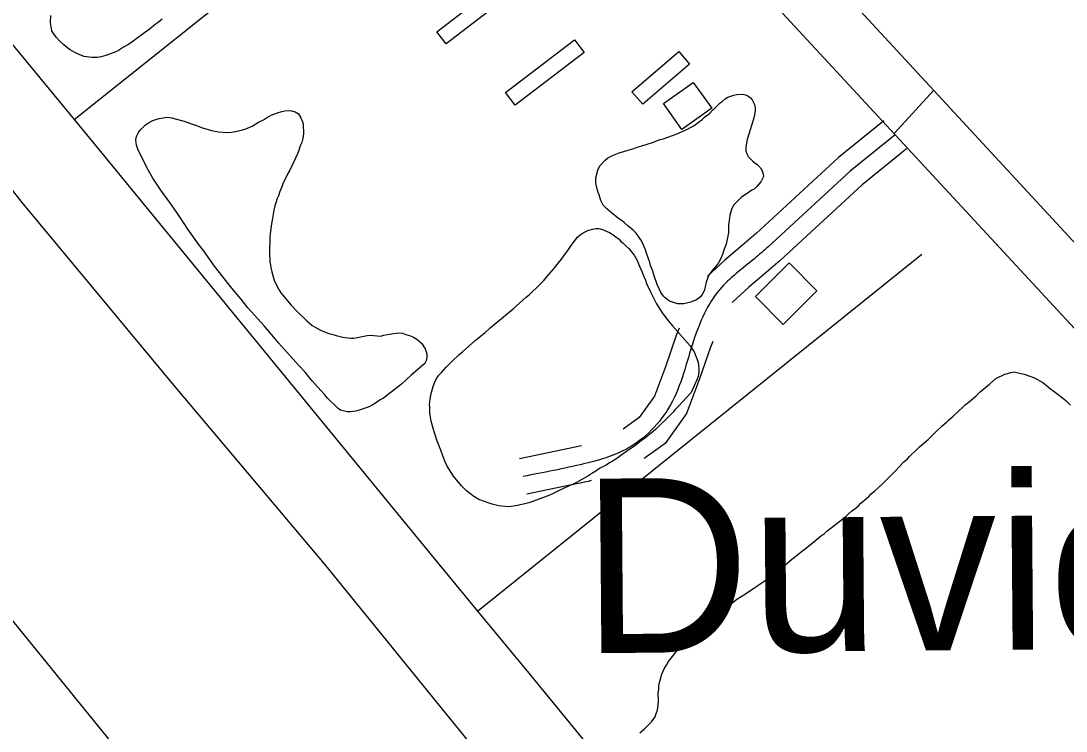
# Model space of a CAD drawing. Extents: x 3887375 to 3925618, y 296674 to 322633.
# Drawn here: x 3899083 to 3899952, y 302816 to 303407 of the extents above; entities that cross this region are included whole.
import ezdxf

# ---------------------------------------------------------------- set-up
doc = ezdxf.new("R2010")
doc.units = 0
for name, color, linetype in [('V-BLDG-OTLN', 7, 'Continuous'), ('V-LEVE-TOET', 7, 'Continuous'), ('V-RIVR-EDGE', 7, 'Continuous'), ('V-ROAD-CNTR', 7, 'Continuous'), ('V-SITE-VEGE', 7, 'Continuous'), ('V-TOPO-GNAM-IDEN', 7, 'Continuous'), ('V-TOPO-SHOR', 7, 'Continuous')]:
    doc.layers.add(name, color=color, linetype=linetype)

msp = doc.modelspace()

# ---------------------------------------------------------------- linework, layer by layer
at = {"layer": 'V-BLDG-OTLN'}
for points in [[(3899429.29, 303397.47), (3899477.68, 303435.09), (3899485.45, 303425.09), (3899437.06, 303387.47)], [(3899486.22, 303347.03), (3899543.63, 303390.8), (3899551.65, 303380.27), (3899494.25, 303336.5)], [(3899591.4, 303347.82), (3899630.38, 303381.17), (3899639.29, 303370.75), (3899600.31, 303337.4)], [(3899617.62, 303337.89), (3899642.39, 303355.57), (3899657.66, 303334.19), (3899632.88, 303316.51)], [(3899693.94, 303177.56), (3899722.01, 303205.49), (3899745.19, 303182.2), (3899717.12, 303154.27)]]:
    msp.add_lwpolyline(points, close=True, dxfattribs=at)
at = {"layer": 'V-LEVE-TOET'}
msp.add_lwpolyline([(3898585.68, 303512.61), (3899286.82, 302649.06), (3899625.98, 302242.88)], dxfattribs=at)
at = {"layer": 'V-RIVR-EDGE'}
msp.add_spline([(3894498.05, 310522.42), (3894530.03, 310496.11), (3894553.78, 310474.69), (3894579.94, 310451.31), (3894614.83, 310419.17), (3894633.24, 310400.67), (3894662.79, 310372.43), (3894685.08, 310353.44), (3894692.35, 310347.11), (3894709.79, 310328.13), (3894746.59, 310285.3), (3894785.84, 310252.18), (3894809.57, 310225.9), (3894830.41, 310205.45), (3894852.71, 310189.85), (3894866.75, 310171.85), (3894915.18, 310120.25), (3894950.06, 310083.74), (3894971.37, 310062.81), (3894999, 310039.43), (3895025.16, 310017.03), (3895052.79, 309992.68), (3895092.99, 309952.27), (3895110.91, 309932.8), (3895141.44, 309903.1), (3895188.91, 309855.88), (3895222.82, 309821.31), (3895255.75, 309784.32), (3895319.22, 309722.49), (3895350.7, 309688.42), (3895358.44, 309676.26), (3895364.73, 309669.44), (3895374.92, 309663.11), (3895388.97, 309650.44), (3895410.77, 309628.05), (3895448.54, 309583.28), (3895480.52, 309554.06), (3895503.76, 309527.78), (3895533.8, 309499.54), (3895577.4, 309454.75), (3895606.95, 309425.54), (3895653.45, 309378.81), (3895685.92, 309349.1), (3895719.83, 309314.54), (3895749.38, 309285.81), (3895790.55, 309242.49), (3895837.06, 309195.75), (3895863.69, 309164.12), (3895900.02, 309127.61), (3895944.1, 309081.37), (3895955.73, 309070.65), (3895974.63, 309054.58), (3896002.25, 309033.14), (3896032.78, 309003.93), (3896062.81, 308972.29), (3896082.67, 308950.39), (3896119.48, 308911.93), (3896139.34, 308892.46), (3896151.96, 308889.51), (3896163.12, 308883.66), (3896167.95, 308873.93), (3896170.35, 308862.27), (3896184.39, 308844.27), (3896211.03, 308816.04), (3896224.12, 308810.18), (3896236.73, 308802.37), (3896249.8, 308786.8), (3896255.61, 308776.59), (3896270.64, 308766.35), (3896280.32, 308753.22), (3896295.82, 308737.15), (3896375.27, 308661.2), (3896425.17, 308610.08), (3896464.41, 308570.65), (3896519.63, 308515.64), (3896548.69, 308483.03), (3896563.22, 308467.45), (3896597.61, 308430.94), (3896635.89, 308396.37), (3896666.41, 308365.7), (3896681.42, 308349.64), (3896712.43, 308320.42), (3896746.34, 308287.31), (3896777.36, 308260.04), (3896801.58, 308235.7), (3896820.47, 308215.26), (3896842.76, 308195.29), (3896851.46, 308181.19), (3896882.46, 308148.57), (3896918.81, 308116.43), (3896962.9, 308074.56), (3896997.76, 308033.19), (3897029.24, 307998.63), (3897042.32, 307985), (3897083.5, 307945.57), (3897107.23, 307918.31), (3897123.21, 307898.85), (3897130, 307898.83), (3897142.13, 307892.97), (3897145.99, 307882.28), (3897149.85, 307874.01), (3897162.93, 307860.38), (3897188.6, 307833.12), (3897229.29, 307788.83), (3897267.56, 307752.31), (3897300.5, 307715.81), (3897334.4, 307680.27), (3897361.53, 307651.07), (3897384.78, 307628.19), (3897411.42, 307598.98), (3897445.81, 307563.45), (3897494.26, 307516.71), (3897543.17, 307462.68), (3897584.83, 307418.38), (3897609.05, 307394.04), (3897646.83, 307355.58), (3897678.81, 307323.94), (3897715.15, 307290.34), (3897751.96, 307253.34), (3897766.97, 307236.31), (3897837.68, 307158.43), (3897886.6, 307104.4), (3897936, 307048.43), (3897965.54, 307015.34), (3898010.59, 306970.06), (3898027.54, 306949.14), (3898044.99, 306935.98), (3898063.87, 306914.08), (3898089.05, 306882.46), (3898117.14, 306854.7), (3898160.23, 306801.18), (3898195.59, 306763.7), (3898235.79, 306719.89), (3898261.46, 306693.6), (3898297.3, 306650.78), (3898332.65, 306612.33), (3898369.94, 306568.04), (3898397.54, 306534.95), (3898422.23, 306505.75), (3898462.9, 306455.14), (3898495.34, 306417.18), (3898521.97, 306382.15), (3898601.37, 306284.34), (3898652.22, 306228.37), (3898693.37, 306177.28), (3898729.68, 306130.57), (3898777.13, 306074.12), (3898825.55, 306014.26), (3898848.79, 305986.04), (3898903.98, 305917.43), (3898957.25, 305854.65), (3898984.35, 305818.16), (3899049.73, 305744.67), (3899107.84, 305679.45), (3899129.14, 305651.72), (3899142.69, 305630.31), (3899156.24, 305611.83), (3899175.12, 305587.98), (3899224.03, 305529.59), (3899255.99, 305493.57), (3899288.9, 305449.3), (3899312.61, 305415.24), (3899375.55, 305336.9), (3899410.9, 305296.02), (3899442.85, 305252.24), (3899470.43, 305211.86), (3899531.42, 305133.52), (3899579.35, 305071.24), (3899616.14, 305025.99), (3899647.13, 304986.09), (3899690.7, 304931.1), (3899729.41, 304876.62), (3899753.62, 304846.93), (3899770.56, 304821.64), (3899817.5, 304755.48), (3899845.56, 304713.16), (3899868.3, 304677.16), (3899889.6, 304650.4), (3899911.39, 304623.64), (3899955.44, 304569.14), (3899987.39, 304526.81), (3900012.56, 304494.21), (3900025.63, 304476.21), (3900037.24, 304456.75), (3900061.94, 304431.93), (3900070.67, 304424.13), (3900074.53, 304414.41), (3900074.99, 304404.21), (3900073.03, 304397.9), (3900071.55, 304388.68), (3900071.54, 304383.82), (3900075.9, 304378.96), (3900087.05, 304374.07), (3900096.26, 304367.74), (3900108.39, 304362.37), (3900117.11, 304353.6), (3900140.84, 304326.35), (3900165.54, 304299.09), (3900226.07, 304227.55), (3900277.87, 304164.29), (3900319.98, 304105.91), (3900352.41, 304062.61), (3900384.36, 304023.2), (3900411.47, 303988.16), (3900438.1, 303954.1), (3900462.8, 303926.85), (3900556.24, 303812.49), (3900597.89, 303762.85), (3900633.71, 303716.63), (3900652.59, 303691.33), (3900701.96, 303626.62), (3900774.57, 303530.77), (3900849.12, 303437.34), (3900903.35, 303371.16), (3900928.05, 303343.42), (3900948.87, 303317.63), (3901001.17, 303258.26), (3901038.95, 303216.88), (3901074.78, 303173.09), (3901092.2, 303147.31), (3901171.6, 303050.47), (3901205, 303008.62), (3901238.41, 302968.23), (3901274.74, 302927.83), (3901303.3, 302893.77), (3901343.98, 302847.53), (3901366.73, 302816.4), (3901404.5, 302770.17), (3901454.38, 302715.17), (3901507.18, 302659.19), (3901551.73, 302608.09), (3901584.66, 302570.61), (3901650.02, 302491.29), (3901680.99, 302443.62), (3901717.76, 302388.17), (3901785.52, 302298.16), (3901789.55, 302293.3)], degree=3, dxfattribs=at)
at = {"layer": 'V-ROAD-CNTR'}
for points in [[(3899638.53, 303569.43), (3900171.85, 302992.43), (3900808.57, 302303.86), (3900841.95, 302267.5)], [(3899598.23, 303541.09), (3900011.3, 303094.74), (3900456.04, 302612.5), (3900771.37, 302266.29)], [(3899842.19, 303349.09), (3899809.36, 303312.96)], [(3899800.75, 303323.67), (3899763.06, 303293.03), (3899694.53, 303229.89)], [(3899810.21, 303312.04), (3899772.89, 303281.69), (3899704.7, 303218.86)], [(3899819.67, 303300.4), (3899782.71, 303270.34), (3899714.86, 303207.82)], [(3899694.94, 303230.25), (3899683.38, 303220.34), (3899668.59, 303207.67), (3899654.31, 303194.52)], [(3899714.46, 303207.46), (3899702.9, 303197.56), (3899688.52, 303185.24), (3899674.63, 303172.45)], [(3899630.61, 303151.34), (3899628.43, 303145.88), (3899619.22, 303119.16), (3899610.05, 303094.66), (3899597.35, 303076.95), (3899583.97, 303067.24)], [(3899658.47, 303140.21), (3899656.55, 303135.42), (3899647.45, 303109.01), (3899636.75, 303080.42), (3899618.91, 303055.52), (3899601.59, 303042.96)], [(3899549.43, 303053.48), (3899547.92, 303053.07), (3899523.17, 303047.94), (3899497.94, 303042.72)], [(3899557.39, 303024.56), (3899554.95, 303023.89), (3899529.25, 303018.56), (3899504.03, 303013.34)]]:
    msp.add_lwpolyline(points, dxfattribs=at)
msp.add_spline([(3899704.7, 303218.86), (3899693.14, 303208.95), (3899664.35, 303183.37), (3899642.49, 303140.65), (3899623.4, 303087.54), (3899586.84, 303050.79), (3899551.44, 303038.48), (3899500.98, 303028.03)], degree=3, dxfattribs=at)
at = {"layer": 'V-SITE-VEGE'}
for points in [[(3899200.82, 303407.98), (3899197.45, 303405.29), (3899195, 303403.75), (3899189.94, 303399.53), (3899181.12, 303393), (3899177.74, 303390.7), (3899174.56, 303388.01), (3899172.3, 303386.66), (3899168.73, 303384.73), (3899164.6, 303382.04), (3899160.83, 303380.29), (3899154.05, 303377.76), (3899150.09, 303376.77), (3899146.69, 303376.16), (3899142.34, 303376.11), (3899135.9, 303377.17), (3899132.48, 303378.46), (3899128.29, 303380.31), (3899124.48, 303382.54), (3899122.39, 303384.03), (3899119.14, 303386.64), (3899115.7, 303389.82), (3899112.64, 303393), (3899110.52, 303396.19), (3899109.17, 303398.45), (3899108.17, 303403.35), (3899107.96, 303405.62), (3899108.28, 303411.11)], [(3899698.37, 303272.96), (3899695.2, 303268.95), (3899692.95, 303266.84), (3899691.07, 303265.88), (3899687.12, 303263.18), (3899684.87, 303261.83), (3899682.24, 303259.91), (3899677.94, 303255.7), (3899675.88, 303253.41), (3899674.22, 303249.8), (3899672.76, 303245.05), (3899672.05, 303240.69), (3899671.71, 303237.09), (3899671.56, 303233.68), (3899671.6, 303230.66), (3899670.89, 303226.3), (3899669.81, 303220.99), (3899668.16, 303216.81), (3899666.69, 303212.44), (3899665.03, 303208.64), (3899663.36, 303205.59), (3899661.68, 303203.3), (3899658.13, 303199.29), (3899656.83, 303197.58), (3899655.15, 303195.66), (3899652.95, 303189.59), (3899652.23, 303185.6), (3899651.32, 303182.38), (3899649.85, 303179.15), (3899648.35, 303177.24), (3899644.98, 303174.74), (3899640.08, 303172.98), (3899634.42, 303171.6), (3899629.31, 303171.54), (3899622.66, 303173.73), (3899619.04, 303176.35), (3899617.51, 303177.84), (3899615.4, 303180.84), (3899612.29, 303187.62), (3899609.75, 303194.78), (3899608.77, 303198.55), (3899606.82, 303203.45), (3899606.23, 303205.72), (3899603.49, 303213.63), (3899602.7, 303216.46), (3899600.18, 303222.11), (3899598.83, 303224.55), (3899594.79, 303230.18), (3899592.31, 303232.61), (3899587.72, 303236.72), (3899584.86, 303238.96), (3899583.14, 303240.46), (3899580.28, 303242.51), (3899574.36, 303247.17), (3899570.54, 303250.34), (3899567.48, 303253.53), (3899565.54, 303257.48), (3899563.98, 303262.19), (3899563.2, 303264.07), (3899561.82, 303268.98), (3899561.41, 303272.19), (3899561.36, 303276.16), (3899562.99, 303282.61), (3899563.92, 303284.51), (3899565.03, 303286.42), (3899569.14, 303291), (3899571.39, 303292.73), (3899575.15, 303294.85), (3899580.62, 303296.99), (3899593.06, 303300.73), (3899595.7, 303301.7), (3899599.47, 303302.69), (3899608.52, 303305.63), (3899614.93, 303307.97), (3899617.19, 303308.75), (3899621.15, 303309.93), (3899628.12, 303312.47), (3899637.53, 303316.74), (3899642.98, 303319.82), (3899646.55, 303322.13), (3899649.55, 303324.44), (3899651.8, 303326.54), (3899655.73, 303329.8), (3899658.54, 303332.67), (3899660.6, 303334.4), (3899664.72, 303338.6), (3899666.41, 303339.76), (3899668.84, 303341.87), (3899671.1, 303343.22), (3899673.55, 303344.19), (3899676, 303344.79), (3899678.64, 303345.57), (3899683.37, 303345.63), (3899685.65, 303345.08), (3899687.73, 303344.35), (3899689.84, 303342.67), (3899691.18, 303341.17), (3899693.11, 303337.03), (3899693.71, 303334.39), (3899693.73, 303332.31), (3899692.85, 303327)], [(3899373.65, 303145.39), (3899382.74, 303144.73), (3899385.19, 303145.51), (3899388.21, 303146.11), (3899396.9, 303147.35), (3899400.5, 303147.01), (3899403.54, 303146.1), (3899407.15, 303144.81), (3899409.81, 303143.71), (3899412.47, 303142.22), (3899416.29, 303138.67), (3899419.37, 303134.16), (3899420.74, 303130.02), (3899420.97, 303126.8), (3899420.24, 303124.15), (3899419.13, 303121.86), (3899417.26, 303120.33), (3899407.89, 303112.09), (3899399.83, 303104.81), (3899391.21, 303098.1), (3899387.46, 303095.03), (3899384.83, 303093.1), (3899382.01, 303091.56), (3899378.25, 303088.87), (3899374.5, 303086.75), (3899372.05, 303085.58), (3899365.45, 303083.24), (3899361.87, 303082.26), (3899357.53, 303081.64), (3899354.5, 303081.79), (3899349.19, 303083.06), (3899347.09, 303084.36), (3899345.75, 303085.86), (3899338.29, 303092.96), (3899335.99, 303095.78), (3899329.67, 303102.71), (3899325.45, 303107.58), (3899322.77, 303110.76), (3899319.7, 303114.7), (3899314.53, 303120.13), (3899297.48, 303139.05), (3899294.8, 303142.42), (3899285.6, 303153.11), (3899272.19, 303168.28), (3899266.43, 303175.22), (3899264.7, 303177.66), (3899258.76, 303184.4), (3899244.37, 303202.78), (3899235.14, 303215.73), (3899231.11, 303220.98), (3899222.08, 303233.56), (3899218.61, 303239.2), (3899213.04, 303247.46), (3899207.27, 303255.72), (3899200.35, 303265.1), (3899195.92, 303271.86), (3899193.04, 303275.99), (3899189.18, 303282.76), (3899186.67, 303287.65), (3899180.67, 303300.07), (3899179.5, 303303.27), (3899178.88, 303307.8), (3899179.42, 303310.46), (3899181.45, 303314.46), (3899183.32, 303316.74), (3899186.87, 303320.19), (3899189.5, 303321.92), (3899193.08, 303323.86), (3899195.52, 303324.83), (3899198.35, 303325.62), (3899204.96, 303326.64), (3899208.94, 303326.11), (3899211.79, 303325.39), (3899219.19, 303323.2), (3899224.32, 303321.36), (3899229.45, 303319.72), (3899234.38, 303317.88), (3899241.79, 303315.69), (3899247.67, 303314.44), (3899255.24, 303313.95), (3899258.45, 303314.18), (3899263.17, 303314.99), (3899267.7, 303315.98), (3899270.34, 303316.96), (3899275.61, 303319.29), (3899278.81, 303321.03), (3899281.06, 303322.56), (3899285.01, 303324.5), (3899287.46, 303326.04), (3899291.4, 303328.17), (3899296.68, 303330.31), (3899300.26, 303331.48), (3899302.71, 303331.89), (3899306.5, 303332.12), (3899308.77, 303331.77), (3899311.43, 303331.04), (3899314.28, 303329.37), (3899316.02, 303326.17), (3899317.38, 303322.78), (3899317.97, 303320.71), (3899318.44, 303312.95)], [(3899692.85, 303327), (3899691.94, 303323.4), (3899690.85, 303319.6), (3899687.19, 303308.21), (3899686.12, 303301.95), (3899686.17, 303298.36), (3899686.76, 303296.29), (3899688.11, 303293.84), (3899691.75, 303290.1), (3899693.46, 303288.6), (3899695.37, 303287.3), (3899696.9, 303285.99), (3899698.24, 303284.49), (3899699.59, 303282.05), (3899700.38, 303279.6), (3899700.59, 303277.33), (3899698.37, 303272.96)], [(3899318.44, 303312.95), (3899317.73, 303308.78), (3899316.82, 303305.56), (3899315.9, 303303.28), (3899313.7, 303296.82), (3899306.86, 303282.56), (3899305.37, 303279.89), (3899301.12, 303271.14), (3899300.2, 303268.67), (3899298.54, 303264.87), (3899297.45, 303261.26), (3899296.53, 303258.98), (3899295.43, 303255.38), (3899294.51, 303252.91), (3899293.6, 303249.3), (3899292.38, 303240.96), (3899291.48, 303236.41), (3899290.26, 303227.13), (3899290.32, 303221.45), (3899290.16, 303219.37), (3899290.02, 303214.83), (3899290.05, 303211.8), (3899290.27, 303208.97), (3899290.3, 303206.89), (3899291.11, 303201.6), (3899291.91, 303198.21), (3899293.09, 303193.86), (3899294.26, 303190.28), (3899297.74, 303183.51), (3899299.48, 303180.69), (3899302.55, 303176.94), (3899307.72, 303170.76), (3899312.7, 303165.33), (3899321.12, 303157.29), (3899325.51, 303153.55), (3899327.42, 303152.25), (3899332.55, 303149.66), (3899335.79, 303148.18), (3899339.4, 303146.89), (3899341.86, 303146.35), (3899345.46, 303145.26), (3899350.97, 303143.81), (3899353.06, 303143.45), (3899357.79, 303142.94), (3899360.25, 303142.96), (3899371.2, 303145.17), (3899373.65, 303145.39)], [(3899540.8, 303219.93), (3899546.02, 303226.8), (3899548.27, 303228.72), (3899549.96, 303229.87), (3899552.59, 303231.41), (3899554.66, 303232.38), (3899558.62, 303233.56), (3899561.45, 303234.16), (3899563.91, 303234), (3899566.76, 303233.28), (3899572.84, 303230.88), (3899576.65, 303228.28), (3899578.18, 303226.97), (3899580.66, 303225.1), (3899582.19, 303223.42), (3899583.91, 303222.11), (3899586.21, 303219.68), (3899588.69, 303217.43), (3899593.1, 303212), (3899594.26, 303210.12), (3899596, 303206.92), (3899597.36, 303203.35), (3899599.69, 303198.45), (3899601.25, 303194.31), (3899602.61, 303191.1), (3899603.58, 303188.28), (3899606.69, 303181.51), (3899611.9, 303171.54), (3899614.99, 303166.27), (3899617.11, 303163.08), (3899618.83, 303161.21), (3899620.75, 303158.39), (3899624.97, 303153.33), (3899639.73, 303136.66), (3899641.65, 303133.46), (3899643, 303131.59), (3899645.13, 303126.69), (3899646.31, 303123.11), (3899646.71, 303120.47), (3899646.94, 303117.25)], [(3899646.94, 303117.25), (3899646.97, 303114.79), (3899646.44, 303111.19), (3899645.71, 303108.91), (3899640.54, 303097.88), (3899633.06, 303089.85), (3899630.63, 303086.99), (3899629.13, 303085.65), (3899627.26, 303083.54), (3899625.58, 303081.45), (3899622.41, 303078.01), (3899610.99, 303067.1), (3899607.24, 303063.84), (3899603.11, 303060.58), (3899598.98, 303057.69), (3899593.36, 303053.28), (3899585.29, 303047.51), (3899582.1, 303045.4), (3899578.9, 303042.9), (3899576.65, 303041.55), (3899574.96, 303040.4), (3899572.7, 303039.24), (3899569.89, 303037.5), (3899564.43, 303034.6), (3899561.24, 303032.49), (3899558.04, 303030.56), (3899554.66, 303028.25), (3899549.59, 303025.36), (3899545.27, 303023.04), (3899541.31, 303021.1), (3899539.05, 303020.13), (3899533.97, 303017.62), (3899529.08, 303015.48), (3899525.88, 303013.74), (3899522.3, 303012.19), (3899517.97, 303010.44), (3899511, 303008.09), (3899509.11, 303007.31), (3899505.53, 303006.14), (3899501.2, 303004.96), (3899498.17, 303004.35), (3899496.1, 303003.76), (3899489.49, 303002.74), (3899485.89, 303002.89), (3899480.59, 303003.59), (3899477.36, 303004.5), (3899475.28, 303004.85), (3899472.81, 303005.78), (3899468.82, 303007.05), (3899464.07, 303008.89), (3899459.12, 303011.86), (3899457.21, 303013.55), (3899453.96, 303016.16), (3899449.57, 303020.08), (3899443.04, 303028.33), (3899439.58, 303033.4), (3899437.85, 303036.41), (3899435.91, 303040.74), (3899434.16, 303045.07), (3899432.79, 303049.03), (3899430.84, 303054.12), (3899429.09, 303058.26), (3899428.3, 303060.9), (3899427.13, 303064.29), (3899426.53, 303067.12), (3899424.37, 303073.91), (3899423.77, 303077.31), (3899423.35, 303080.52), (3899423.3, 303085.25), (3899423.09, 303087.71), (3899423.6, 303092.25), (3899424.5, 303096.99), (3899426.13, 303102.87), (3899427.23, 303105.72), (3899428.9, 303109.34), (3899430.95, 303112.2), (3899433, 303114.49), (3899436.93, 303118.89), (3899441.79, 303123.86), (3899447.41, 303129.03), (3899450.6, 303131.71), (3899455.65, 303136.31), (3899461.09, 303140.91), (3899463.34, 303142.64), (3899465.58, 303144.74), (3899468.96, 303147.24), (3899473.46, 303151.45), (3899478.33, 303155.29), (3899489.39, 303164.68), (3899492.76, 303167.37), (3899503.44, 303176.95), (3899506.06, 303179.06), (3899514.86, 303187.48), (3899517.85, 303190.73), (3899522.34, 303195.89), (3899526.07, 303200.28), (3899530.18, 303205.62), (3899532.79, 303208.49), (3899534.09, 303210.59), (3899538.75, 303216.69), (3899540.8, 303219.93)], [(3899724.38, 302959.2), (3899726.25, 302960.54), (3899730.75, 302964.19), (3899733.38, 302966.49), (3899735.25, 302967.83), (3899741.25, 302972.63), (3899744.25, 302975.12), (3899746.5, 302976.85), (3899748.19, 302978.38), (3899751.38, 302980.69), (3899753.44, 302982.6), (3899766.57, 302992.78), (3899769.38, 302995.08), (3899771.25, 302996.8), (3899774.25, 302999.29), (3899776.31, 303000.83), (3899779.69, 303003.71), (3899781.56, 303005.81), (3899784.94, 303008.49), (3899788.31, 303011.37), (3899790.18, 303013.47), (3899793.36, 303016.16), (3899798.98, 303021.33), (3899808.15, 303030.51), (3899809.83, 303032.04), (3899813.57, 303035.87), (3899817.5, 303040.07), (3899820.5, 303042.75), (3899822.18, 303044.66), (3899823.86, 303046.38), (3899826.67, 303048.88), (3899830.42, 303052.51), (3899837.53, 303058.83), (3899842.03, 303063.05), (3899844.65, 303065.73), (3899848.95, 303069.75), (3899853.07, 303073.39), (3899854.57, 303074.91), (3899858.32, 303078.17), (3899866.37, 303085.45), (3899868.43, 303087.56), (3899871.99, 303090.43), (3899877.43, 303095.04), (3899880.8, 303098.29), (3899888.48, 303104.62), (3899893.92, 303109.41), (3899901.25, 303113.08), (3899906.54, 303114.47), (3899908.99, 303114.87), (3899913.54, 303113.79), (3899917.52, 303113.08), (3899926.07, 303109.95), (3899932.93, 303106.06), (3899935.6, 303104.01), (3899939.61, 303100.65), (3899941.32, 303099.53), (3899944.57, 303096.92), (3899950.48, 303092.44), (3899952.2, 303090.95), (3899956.03, 303087.21)], [(3899597.9, 302814.96), (3899602.03, 302818.6), (3899607.64, 302824.15), (3899610.62, 302828.15), (3899611.36, 302830.05), (3899612.27, 302832.9), (3899612.81, 302835.36), (3899613.32, 302841.23), (3899613.23, 302848.61), (3899613.59, 302850.7), (3899613.74, 302853.73), (3899614.1, 302856), (3899614.82, 302858.66), (3899616.28, 302863.59), (3899617.2, 302866.06), (3899618.12, 302867.96), (3899620.35, 302871.77), (3899621.84, 302874.06), (3899623.89, 302876.92), (3899627.8, 302882.07), (3899629.67, 302884.17), (3899631.17, 302886.08), (3899634.35, 302889.14), (3899636.96, 302892.01), (3899642.4, 302896.8), (3899652.33, 302905.8), (3899655.88, 302908.87), (3899662.26, 302914.05), (3899663.95, 302915.2), (3899666.38, 302917.31), (3899668.26, 302918.47), (3899671.83, 302921.16), (3899675.4, 302923.47), (3899678.58, 302925.96), (3899682.16, 302928.08), (3899685.73, 302930.39), (3899687.79, 302931.74), (3899691.54, 302934.43), (3899697.93, 302938.66), (3899700.19, 302940.01), (3899703.94, 302942.89), (3899708.44, 302946.53), (3899710.31, 302947.88), (3899715, 302951.72), (3899717.81, 302953.83), (3899724.38, 302959.2)]]:
    msp.add_lwpolyline(points, dxfattribs=at)
at = {"layer": 'V-TOPO-SHOR'}
for p, q in [((3899127.69, 303324.78), (3899480.6, 303606.05)), ((3899462.98, 302916.13), (3899832.37, 303212.72))]:
    msp.add_line(p, q, dxfattribs=at)
for points in [[(3898463.32, 304123.32), (3898623.76, 303927.3), (3898727.78, 303800.23), (3898948.43, 303542.3), (3899127.69, 303324.78), (3899150.72, 303296.79), (3899424.6, 302962.72), (3899462.98, 302916.13), (3899505.53, 302864.48), (3899755.62, 302559.28), (3899945.79, 302334.76), (3900013.44, 302249.53)], [(3899909.78, 302247.75), (3899869.76, 302299.1), (3899848.67, 302324.22), (3899784.61, 302402.58), (3899537.94, 302706.31), (3899335.77, 302955.29), (3899212.3, 303101.86), (3899084.59, 303255.57), (3898949.49, 303427.36), (3898778.03, 303636.95), (3898682.89, 303753.57), (3898612.8, 303830.35), (3898418.1, 304053.34)]]:
    msp.add_lwpolyline(points, dxfattribs=at)

# ---------------------------------------------------------------- texts
at = {"layer": 'V-TOPO-GNAM-IDEN'}
msp.add_text('Duvic', height=145, rotation=0.4592, dxfattribs=at).set_placement((3899550.06, 302881.03))

doc.saveas('drawing.dxf')
